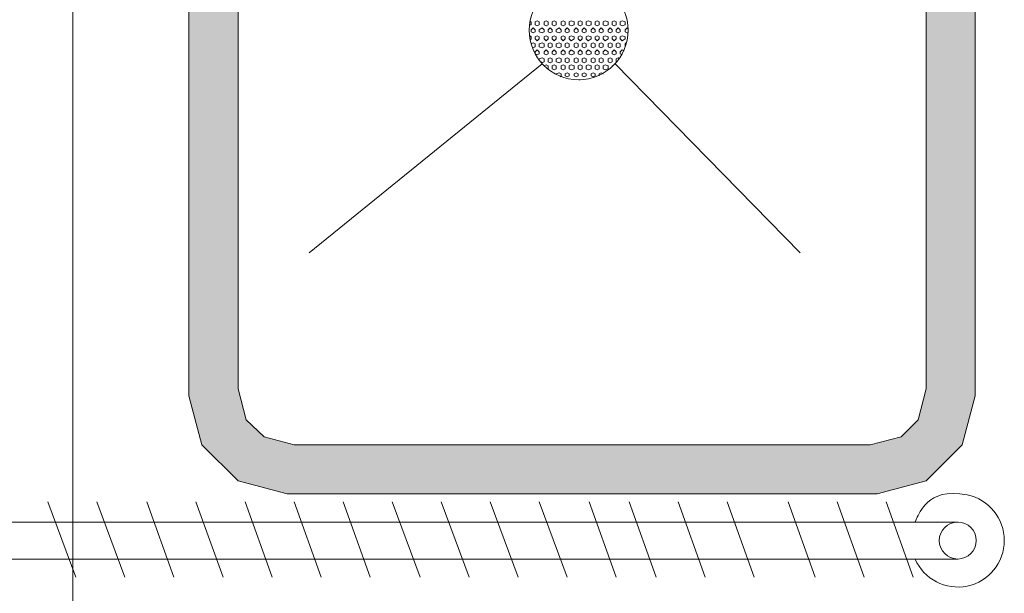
# Model space of a CAD drawing. Extents: x 3940905 to 4145695, y 925352 to 1109797.
# Tile 685 of 1056: x 4031373 to 4031874, y 1100731 to 1101023. Entities that reach past the tile are written whole.
import ezdxf

# ---------------------------------------------------------------- set-up
doc = ezdxf.new("R2010")
doc.units = 0
doc.header["$LTSCALE"] = 750
doc.header["$MEASUREMENT"] = 0
doc.layers.add('CKD Equipments', color=252, linetype='CONTINUOUS', lineweight=0)

msp = doc.modelspace()

# ---------------------------------------------------------------- hatches: boundary and pattern name
at = {"layer": 'CKD Equipments', "true_color": 0x7fffbf}
h = msp.add_hatch(color=111, dxfattribs=at)
h.paths.add_polyline_path([(4031484.01, 1100835.32), (4031459.08, 1101228.63), (4031484.01, 1101228.63)])
h.paths.add_polyline_path([(4031459.08, 1100835.32), (4031484.01, 1100835.32), (4031459.08, 1101228.63)])
h = msp.add_hatch(color=111, dxfattribs=at)
h.paths.add_polyline_path([(4031859, 1100835.32), (4031834.07, 1101228.63), (4031859, 1101228.63)])
h.paths.add_polyline_path([(4031834.07, 1100835.32), (4031859, 1100835.32), (4031834.07, 1101228.63)])
h = msp.add_hatch(color=111, dxfattribs=at)
h.paths.add_polyline_path([(4031485.03, 1100831.75), (4031459.08, 1100835.32), (4031484.01, 1100835.32)])
h.paths.add_polyline_path([(4031459.08, 1100831.75), (4031485.03, 1100831.75), (4031459.08, 1100835.32)])
h = msp.add_hatch(color=111, dxfattribs=at)
h.paths.add_polyline_path([(4031859, 1100831.75), (4031834.07, 1100835.32), (4031859, 1100835.32)])
h.paths.add_polyline_path([(4031833.06, 1100831.75), (4031859, 1100831.75), (4031834.07, 1100835.32)])
h = msp.add_hatch(color=111, dxfattribs=at)
h.paths.add_polyline_path([(4031488.08, 1100819.54), (4031459.08, 1100831.75), (4031485.03, 1100831.75)])
h.paths.add_polyline_path([(4031462.13, 1100819.54), (4031488.08, 1100819.54), (4031459.08, 1100831.75)])
h = msp.add_hatch(color=111, dxfattribs=at)
h.paths.add_polyline_path([(4031855.95, 1100819.54), (4031833.06, 1100831.75), (4031859, 1100831.75)])
h.paths.add_polyline_path([(4031830, 1100819.54), (4031855.95, 1100819.54), (4031833.06, 1100831.75)])
h = msp.add_hatch(color=111, dxfattribs=at)
h.paths.add_polyline_path([(4031497.24, 1100810.89), (4031462.13, 1100819.54), (4031488.08, 1100819.54)])
h.paths.add_polyline_path([(4031464.68, 1100810.89), (4031497.24, 1100810.89), (4031462.13, 1100819.54)])
h = msp.add_hatch(color=111, dxfattribs=at)
h.paths.add_polyline_path([(4031853.41, 1100810.89), (4031830, 1100819.54), (4031855.95, 1100819.54)])
h.paths.add_polyline_path([(4031821.35, 1100810.89), (4031853.41, 1100810.89), (4031830, 1100819.54)])
h = msp.add_hatch(color=111, dxfattribs=at)
h.paths.add_polyline_path([(4031512.5, 1100806.82), (4031464.68, 1100810.89), (4031497.24, 1100810.89)])
h.paths.add_polyline_path([(4031465.69, 1100806.82), (4031512.5, 1100806.82), (4031464.68, 1100810.89)])
h = msp.add_hatch(color=111, dxfattribs=at)
h.paths.add_polyline_path([(4031852.39, 1100806.82), (4031821.35, 1100810.89), (4031853.41, 1100810.89)])
h.paths.add_polyline_path([(4031805.58, 1100806.82), (4031852.39, 1100806.82), (4031821.35, 1100810.89)])
h = msp.add_hatch(color=111, dxfattribs=at)
h.paths.add_polyline_path([(4031834.07, 1100788.5), (4031465.69, 1100806.82), (4031852.39, 1100806.82)])
h.paths.add_polyline_path([(4031484.01, 1100788.5), (4031834.07, 1100788.5), (4031465.69, 1100806.82)])
h = msp.add_hatch(color=111, dxfattribs=at)
h.paths.add_polyline_path([(4031809.14, 1100781.89), (4031484.01, 1100788.5), (4031834.07, 1100788.5)])
h.paths.add_polyline_path([(4031508.94, 1100781.89), (4031809.14, 1100781.89), (4031484.01, 1100788.5)])

# ---------------------------------------------------------------- linework, layer by layer
at = {"layer": 'CKD Equipments', "color": 252, "true_color": 0x989898}
for p, q in [((4031400.06, 1100108.73, -7.61), (4031400.06, 1101315.13, -7.61)), ((4031638.69, 1101000.68, -7.61), (4031520.14, 1100904.51, -7.61)), ((4031638.69, 1101000.68, -7.61), (4031520.14, 1100904.51, -7.61)), ((4031638.69, 1101000.68, -7.61), (4031520.14, 1100904.51, -7.61)), ((4031401.58, 1100739.66, -7.61), (4031387.34, 1100777.82, -7.61))]:
    msp.add_line(p, q, dxfattribs=at)
at = {"layer": 'CKD Equipments', "color": 8, "true_color": 0x808080}
for p, q in [((4031459.08, 1101231.68, -7.61), (4031459.08, 1100831.75, -7.61)), ((4031859, 1100831.75, -7.61), (4031859, 1101231.68, -7.61)), ((4031484.01, 1101228.63, -7.61), (4031484.01, 1100835.32, -7.61)), ((4031834.07, 1100835.32, -7.61), (4031834.07, 1101228.63, -7.61)), ((4031484.01, 1100835.32, -7.61), (4031488.08, 1100819.54, -7.61)), ((4031830, 1100819.54, -7.61), (4031834.07, 1100835.32, -7.61)), ((4031459.08, 1100831.75, -7.61), (4031465.69, 1100806.82, -7.61)), ((4031852.39, 1100806.82, -7.61), (4031859, 1100831.75, -7.61)), ((4031488.08, 1100819.54, -7.61), (4031497.24, 1100810.89, -7.61)), ((4031821.35, 1100810.89, -7.61), (4031830, 1100819.54, -7.61)), ((4031497.24, 1100810.89, -7.61), (4031512.5, 1100806.82, -7.61)), ((4031805.58, 1100806.82, -7.61), (4031821.35, 1100810.89, -7.61)), ((4031465.69, 1100806.82, -7.61), (4031484.01, 1100788.5, -7.61)), ((4031512.5, 1100806.82, -7.61), (4031805.58, 1100806.82, -7.61)), ((4031834.07, 1100788.5, -7.61), (4031852.39, 1100806.82, -7.61)), ((4031484.01, 1100788.5, -7.61), (4031508.94, 1100781.89, -7.61)), ((4031809.14, 1100781.89, -7.61), (4031834.07, 1100788.5, -7.61)), ((4031508.94, 1100781.89, -7.61), (4031809.14, 1100781.89, -7.61))]:
    msp.add_line(p, q, dxfattribs=at)
at = {"layer": 'CKD Equipments'}
for p, q in [((4031633.09, 1101022.05, -7.61), (4031632.58, 1101022.05, -7.61)), ((4031633.09, 1101020.52, -7.61), (4031632.58, 1101020.52, -7.61)), ((4031633.09, 1101020.52, -7.61), (4031633.09, 1101022.05, -7.61)), ((4031636.14, 1101022.56, -7.61), (4031635.13, 1101022.05, -7.61)), ((4031635.13, 1101020.52, -7.61), (4031635.13, 1101022.05, -7.61)), ((4031636.14, 1101020.01, -7.61), (4031635.13, 1101020.52, -7.61)), ((4031637.16, 1101022.05, -7.61), (4031636.14, 1101022.56, -7.61)), ((4031637.16, 1101020.52, -7.61), (4031636.14, 1101020.01, -7.61)), ((4031637.16, 1101020.52, -7.61), (4031637.16, 1101022.05, -7.61)), ((4031640.72, 1101022.56, -7.61), (4031639.71, 1101022.05, -7.61)), ((4031639.71, 1101020.52, -7.61), (4031639.71, 1101022.05, -7.61)), ((4031640.72, 1101020.01, -7.61), (4031639.71, 1101020.52, -7.61)), ((4031641.74, 1101022.05, -7.61), (4031640.72, 1101022.56, -7.61)), ((4031641.74, 1101020.52, -7.61), (4031640.72, 1101020.01, -7.61)), ((4031641.74, 1101020.52, -7.61), (4031641.74, 1101022.05, -7.61)), ((4031644.79, 1101022.56, -7.61), (4031643.78, 1101022.05, -7.61)), ((4031643.78, 1101020.52, -7.61), (4031643.78, 1101022.05, -7.61)), ((4031644.79, 1101020.01, -7.61), (4031643.78, 1101020.52, -7.61)), ((4031645.81, 1101022.05, -7.61), (4031644.79, 1101022.56, -7.61)), ((4031645.81, 1101020.52, -7.61), (4031644.79, 1101020.01, -7.61)), ((4031645.81, 1101020.52, -7.61), (4031645.81, 1101022.05, -7.61)), ((4031649.37, 1101022.56, -7.61), (4031648.36, 1101022.05, -7.61)), ((4031648.36, 1101020.52, -7.61), (4031648.36, 1101022.05, -7.61)), ((4031649.37, 1101020.01, -7.61), (4031648.36, 1101020.52, -7.61)), ((4031650.39, 1101022.05, -7.61), (4031649.37, 1101022.56, -7.61)), ((4031650.39, 1101020.52, -7.61), (4031649.37, 1101020.01, -7.61)), ((4031650.39, 1101020.52, -7.61), (4031650.39, 1101022.05, -7.61)), ((4031653.44, 1101022.56, -7.61), (4031652.43, 1101022.05, -7.61)), ((4031652.43, 1101020.52, -7.61), (4031652.43, 1101022.05, -7.61)), ((4031653.44, 1101020.01, -7.61), (4031652.43, 1101020.52, -7.61)), ((4031654.97, 1101022.05, -7.61), (4031653.44, 1101022.56, -7.61)), ((4031654.97, 1101020.52, -7.61), (4031653.44, 1101020.01, -7.61)), ((4031654.97, 1101020.52, -7.61), (4031654.97, 1101022.05, -7.61)), ((4031658.02, 1101022.56, -7.61), (4031657.01, 1101022.05, -7.61)), ((4031657.01, 1101020.52, -7.61), (4031657.01, 1101022.05, -7.61)), ((4031658.02, 1101020.01, -7.61), (4031657.01, 1101020.52, -7.61)), ((4031659.04, 1101022.05, -7.61), (4031658.02, 1101022.56, -7.61)), ((4031659.04, 1101020.52, -7.61), (4031658.02, 1101020.01, -7.61)), ((4031659.04, 1101020.52, -7.61), (4031659.04, 1101022.05, -7.61)), ((4031662.09, 1101022.56, -7.61), (4031661.08, 1101022.05, -7.61)), ((4031661.08, 1101020.52, -7.61), (4031661.08, 1101022.05, -7.61)), ((4031662.09, 1101020.01, -7.61), (4031661.08, 1101020.52, -7.61)), ((4031663.62, 1101022.05, -7.61), (4031662.09, 1101022.56, -7.61)), ((4031663.62, 1101020.52, -7.61), (4031662.09, 1101020.01, -7.61)), ((4031663.62, 1101020.52, -7.61), (4031663.62, 1101022.05, -7.61)), ((4031666.67, 1101022.56, -7.61), (4031665.66, 1101022.05, -7.61)), ((4031665.66, 1101020.52, -7.61), (4031665.66, 1101022.05, -7.61)), ((4031666.67, 1101020.01, -7.61), (4031665.66, 1101020.52, -7.61)), ((4031667.69, 1101022.05, -7.61), (4031666.67, 1101022.56, -7.61)), ((4031667.69, 1101020.52, -7.61), (4031666.67, 1101020.01, -7.61)), ((4031667.69, 1101020.52, -7.61), (4031667.69, 1101022.05, -7.61)), ((4031670.74, 1101022.56, -7.61), (4031669.73, 1101022.05, -7.61)), ((4031669.73, 1101020.52, -7.61), (4031669.73, 1101022.05, -7.61)), ((4031670.74, 1101020.01, -7.61), (4031669.73, 1101020.52, -7.61)), ((4031672.27, 1101022.05, -7.61), (4031670.74, 1101022.56, -7.61)), ((4031672.27, 1101020.52, -7.61), (4031670.74, 1101020.01, -7.61)), ((4031672.27, 1101020.52, -7.61), (4031672.27, 1101022.05, -7.61)), ((4031675.32, 1101022.56, -7.61), (4031674.31, 1101022.05, -7.61)), ((4031674.31, 1101020.52, -7.61), (4031674.31, 1101022.05, -7.61)), ((4031675.32, 1101020.01, -7.61), (4031674.31, 1101020.52, -7.61)), ((4031676.34, 1101022.05, -7.61), (4031675.32, 1101022.56, -7.61)), ((4031676.34, 1101020.52, -7.61), (4031675.32, 1101020.01, -7.61)), ((4031676.34, 1101020.52, -7.61), (4031676.34, 1101022.05, -7.61)), ((4031679.39, 1101022.56, -7.61), (4031678.38, 1101022.05, -7.61)), ((4031678.38, 1101020.52, -7.61), (4031678.38, 1101022.05, -7.61)), ((4031679.39, 1101020.01, -7.61), (4031678.38, 1101020.52, -7.61)), ((4031680.92, 1101022.05, -7.61), (4031679.39, 1101022.56, -7.61)), ((4031680.92, 1101020.52, -7.61), (4031679.39, 1101020.01, -7.61)), ((4031680.92, 1101020.52, -7.61), (4031680.92, 1101022.05, -7.61)), ((4031633.09, 1101014.42, -7.61), (4031632.58, 1101014.93, -7.61)), ((4031634.11, 1101019, -7.61), (4031633.09, 1101017.98, -7.61)), ((4031633.09, 1101016.96, -7.61), (4031633.09, 1101017.98, -7.61)), ((4031634.11, 1101016.45, -7.61), (4031633.09, 1101016.96, -7.61)), ((4031633.09, 1101013.4, -7.61), (4031633.09, 1101014.42, -7.61)), ((4031635.13, 1101017.98, -7.61), (4031634.11, 1101019, -7.61)), ((4031635.13, 1101016.96, -7.61), (4031634.11, 1101016.45, -7.61)), ((4031635.13, 1101016.96, -7.61), (4031635.13, 1101017.98, -7.61)), ((4031636.14, 1101014.93, -7.61), (4031635.13, 1101014.42, -7.61)), ((4031635.13, 1101013.4, -7.61), (4031635.13, 1101014.42, -7.61)), ((4031637.16, 1101014.42, -7.61), (4031636.14, 1101014.93, -7.61)), ((4031638.69, 1101019, -7.61), (4031637.16, 1101017.98, -7.61)), ((4031637.16, 1101016.96, -7.61), (4031637.16, 1101017.98, -7.61)), ((4031638.69, 1101016.45, -7.61), (4031637.16, 1101016.96, -7.61)), ((4031637.16, 1101013.4, -7.61), (4031637.16, 1101014.42, -7.61)), ((4031639.71, 1101017.98, -7.61), (4031638.69, 1101019, -7.61)), ((4031639.71, 1101016.96, -7.61), (4031638.69, 1101016.45, -7.61)), ((4031639.71, 1101016.96, -7.61), (4031639.71, 1101017.98, -7.61)), ((4031640.72, 1101014.93, -7.61), (4031639.71, 1101014.42, -7.61)), ((4031639.71, 1101013.4, -7.61), (4031639.71, 1101014.42, -7.61)), ((4031641.74, 1101014.42, -7.61), (4031640.72, 1101014.93, -7.61)), ((4031642.76, 1101019, -7.61), (4031641.74, 1101017.98, -7.61)), ((4031641.74, 1101016.96, -7.61), (4031641.74, 1101017.98, -7.61)), ((4031642.76, 1101016.45, -7.61), (4031641.74, 1101016.96, -7.61)), ((4031641.74, 1101013.4, -7.61), (4031641.74, 1101014.42, -7.61)), ((4031643.78, 1101017.98, -7.61), (4031642.76, 1101019, -7.61)), ((4031643.78, 1101016.96, -7.61), (4031642.76, 1101016.45, -7.61)), ((4031643.78, 1101016.96, -7.61), (4031643.78, 1101017.98, -7.61)), ((4031644.79, 1101014.93, -7.61), (4031643.78, 1101014.42, -7.61)), ((4031643.78, 1101013.4, -7.61), (4031643.78, 1101014.42, -7.61)), ((4031645.81, 1101014.42, -7.61), (4031644.79, 1101014.93, -7.61)), ((4031647.34, 1101019, -7.61), (4031645.81, 1101017.98, -7.61)), ((4031645.81, 1101016.96, -7.61), (4031645.81, 1101017.98, -7.61)), ((4031647.34, 1101016.45, -7.61), (4031645.81, 1101016.96, -7.61)), ((4031645.81, 1101013.4, -7.61), (4031645.81, 1101014.42, -7.61)), ((4031648.36, 1101017.98, -7.61), (4031647.34, 1101019, -7.61)), ((4031648.36, 1101016.96, -7.61), (4031647.34, 1101016.45, -7.61)), ((4031648.36, 1101016.96, -7.61), (4031648.36, 1101017.98, -7.61)), ((4031649.37, 1101014.93, -7.61), (4031648.36, 1101014.42, -7.61)), ((4031648.36, 1101013.4, -7.61), (4031648.36, 1101014.42, -7.61)), ((4031650.39, 1101014.42, -7.61), (4031649.37, 1101014.93, -7.61)), ((4031651.41, 1101019, -7.61), (4031650.39, 1101017.98, -7.61)), ((4031650.39, 1101016.96, -7.61), (4031650.39, 1101017.98, -7.61)), ((4031651.41, 1101016.45, -7.61), (4031650.39, 1101016.96, -7.61)), ((4031650.39, 1101013.4, -7.61), (4031650.39, 1101014.42, -7.61)), ((4031652.43, 1101017.98, -7.61), (4031651.41, 1101019, -7.61)), ((4031652.43, 1101016.96, -7.61), (4031651.41, 1101016.45, -7.61)), ((4031652.43, 1101016.96, -7.61), (4031652.43, 1101017.98, -7.61)), ((4031653.44, 1101014.93, -7.61), (4031652.43, 1101014.42, -7.61)), ((4031652.43, 1101013.4, -7.61), (4031652.43, 1101014.42, -7.61)), ((4031654.97, 1101014.42, -7.61), (4031653.44, 1101014.93, -7.61)), ((4031655.99, 1101019, -7.61), (4031654.97, 1101017.98, -7.61)), ((4031654.97, 1101016.96, -7.61), (4031654.97, 1101017.98, -7.61)), ((4031655.99, 1101016.45, -7.61), (4031654.97, 1101016.96, -7.61)), ((4031654.97, 1101013.4, -7.61), (4031654.97, 1101014.42, -7.61)), ((4031657.01, 1101017.98, -7.61), (4031655.99, 1101019, -7.61)), ((4031657.01, 1101016.96, -7.61), (4031655.99, 1101016.45, -7.61)), ((4031657.01, 1101016.96, -7.61), (4031657.01, 1101017.98, -7.61)), ((4031658.02, 1101014.93, -7.61), (4031657.01, 1101014.42, -7.61)), ((4031657.01, 1101013.4, -7.61), (4031657.01, 1101014.42, -7.61)), ((4031659.04, 1101014.42, -7.61), (4031658.02, 1101014.93, -7.61)), ((4031660.06, 1101019, -7.61), (4031659.04, 1101017.98, -7.61)), ((4031659.04, 1101016.96, -7.61), (4031659.04, 1101017.98, -7.61)), ((4031660.06, 1101016.45, -7.61), (4031659.04, 1101016.96, -7.61)), ((4031659.04, 1101013.4, -7.61), (4031659.04, 1101014.42, -7.61)), ((4031661.08, 1101017.98, -7.61), (4031660.06, 1101019, -7.61)), ((4031661.08, 1101016.96, -7.61), (4031660.06, 1101016.45, -7.61)), ((4031661.08, 1101016.96, -7.61), (4031661.08, 1101017.98, -7.61)), ((4031662.09, 1101014.93, -7.61), (4031661.08, 1101014.42, -7.61)), ((4031661.08, 1101013.4, -7.61), (4031661.08, 1101014.42, -7.61)), ((4031663.62, 1101014.42, -7.61), (4031662.09, 1101014.93, -7.61)), ((4031664.64, 1101019, -7.61), (4031663.62, 1101017.98, -7.61)), ((4031663.62, 1101016.96, -7.61), (4031663.62, 1101017.98, -7.61)), ((4031664.64, 1101016.45, -7.61), (4031663.62, 1101016.96, -7.61)), ((4031663.62, 1101013.4, -7.61), (4031663.62, 1101014.42, -7.61)), ((4031665.66, 1101017.98, -7.61), (4031664.64, 1101019, -7.61)), ((4031665.66, 1101016.96, -7.61), (4031664.64, 1101016.45, -7.61)), ((4031665.66, 1101016.96, -7.61), (4031665.66, 1101017.98, -7.61)), ((4031666.67, 1101014.93, -7.61), (4031665.66, 1101014.42, -7.61)), ((4031665.66, 1101013.4, -7.61), (4031665.66, 1101014.42, -7.61)), ((4031667.69, 1101014.42, -7.61), (4031666.67, 1101014.93, -7.61)), ((4031668.71, 1101019, -7.61), (4031667.69, 1101017.98, -7.61)), ((4031667.69, 1101016.96, -7.61), (4031667.69, 1101017.98, -7.61)), ((4031668.71, 1101016.45, -7.61), (4031667.69, 1101016.96, -7.61)), ((4031667.69, 1101013.4, -7.61), (4031667.69, 1101014.42, -7.61)), ((4031669.73, 1101017.98, -7.61), (4031668.71, 1101019, -7.61)), ((4031669.73, 1101016.96, -7.61), (4031668.71, 1101016.45, -7.61)), ((4031669.73, 1101016.96, -7.61), (4031669.73, 1101017.98, -7.61)), ((4031670.74, 1101014.93, -7.61), (4031669.73, 1101014.42, -7.61)), ((4031669.73, 1101013.4, -7.61), (4031669.73, 1101014.42, -7.61)), ((4031672.27, 1101014.42, -7.61), (4031670.74, 1101014.93, -7.61)), ((4031673.29, 1101019, -7.61), (4031672.27, 1101017.98, -7.61)), ((4031672.27, 1101016.96, -7.61), (4031672.27, 1101017.98, -7.61)), ((4031673.29, 1101016.45, -7.61), (4031672.27, 1101016.96, -7.61)), ((4031672.27, 1101013.4, -7.61), (4031672.27, 1101014.42, -7.61)), ((4031674.31, 1101017.98, -7.61), (4031673.29, 1101019, -7.61)), ((4031674.31, 1101016.96, -7.61), (4031673.29, 1101016.45, -7.61)), ((4031674.31, 1101016.96, -7.61), (4031674.31, 1101017.98, -7.61)), ((4031675.32, 1101014.93, -7.61), (4031674.31, 1101014.42, -7.61)), ((4031674.31, 1101013.4, -7.61), (4031674.31, 1101014.42, -7.61)), ((4031676.34, 1101014.42, -7.61), (4031675.32, 1101014.93, -7.61)), ((4031677.36, 1101019, -7.61), (4031676.34, 1101017.98, -7.61)), ((4031676.34, 1101016.96, -7.61), (4031676.34, 1101017.98, -7.61)), ((4031677.36, 1101016.45, -7.61), (4031676.34, 1101016.96, -7.61)), ((4031676.34, 1101013.4, -7.61), (4031676.34, 1101014.42, -7.61)), ((4031678.38, 1101017.98, -7.61), (4031677.36, 1101019, -7.61)), ((4031678.38, 1101016.96, -7.61), (4031677.36, 1101016.45, -7.61)), ((4031678.38, 1101016.96, -7.61), (4031678.38, 1101017.98, -7.61)), ((4031679.39, 1101014.93, -7.61), (4031678.38, 1101014.42, -7.61)), ((4031678.38, 1101013.4, -7.61), (4031678.38, 1101014.42, -7.61)), ((4031680.92, 1101014.42, -7.61), (4031679.39, 1101014.93, -7.61)), ((4031681.94, 1101019, -7.61), (4031680.92, 1101017.98, -7.61)), ((4031680.92, 1101016.96, -7.61), (4031680.92, 1101017.98, -7.61)), ((4031681.94, 1101016.45, -7.61), (4031680.92, 1101016.96, -7.61)), ((4031680.92, 1101013.4, -7.61), (4031680.92, 1101014.42, -7.61)), ((4031682.45, 1101018.49, -7.61), (4031681.94, 1101019, -7.61)), ((4031682.45, 1101016.45, -7.61), (4031681.94, 1101016.45, -7.61)), ((4031633.09, 1101013.4, -7.61), (4031632.58, 1101012.89, -7.61)), ((4031634.11, 1101011.36, -7.61), (4031633.09, 1101010.86, -7.61)), ((4031635.13, 1101010.86, -7.61), (4031634.11, 1101011.36, -7.61)), ((4031636.14, 1101012.38, -7.61), (4031635.13, 1101013.4, -7.61)), ((4031635.13, 1101009.33, -7.61), (4031635.13, 1101010.86, -7.61)), ((4031637.16, 1101013.4, -7.61), (4031636.14, 1101012.38, -7.61)), ((4031638.69, 1101011.36, -7.61), (4031637.16, 1101010.86, -7.61)), ((4031637.16, 1101009.33, -7.61), (4031637.16, 1101010.86, -7.61)), ((4031639.71, 1101010.86, -7.61), (4031638.69, 1101011.36, -7.61)), ((4031640.72, 1101012.38, -7.61), (4031639.71, 1101013.4, -7.61)), ((4031639.71, 1101009.33, -7.61), (4031639.71, 1101010.86, -7.61)), ((4031641.74, 1101013.4, -7.61), (4031640.72, 1101012.38, -7.61)), ((4031642.76, 1101011.36, -7.61), (4031641.74, 1101010.86, -7.61)), ((4031641.74, 1101009.33, -7.61), (4031641.74, 1101010.86, -7.61)), ((4031643.78, 1101010.86, -7.61), (4031642.76, 1101011.36, -7.61)), ((4031644.79, 1101012.38, -7.61), (4031643.78, 1101013.4, -7.61)), ((4031643.78, 1101009.33, -7.61), (4031643.78, 1101010.86, -7.61)), ((4031645.81, 1101013.4, -7.61), (4031644.79, 1101012.38, -7.61)), ((4031647.34, 1101011.36, -7.61), (4031645.81, 1101010.86, -7.61)), ((4031645.81, 1101009.33, -7.61), (4031645.81, 1101010.86, -7.61)), ((4031648.36, 1101010.86, -7.61), (4031647.34, 1101011.36, -7.61)), ((4031649.37, 1101012.38, -7.61), (4031648.36, 1101013.4, -7.61)), ((4031648.36, 1101009.33, -7.61), (4031648.36, 1101010.86, -7.61)), ((4031650.39, 1101013.4, -7.61), (4031649.37, 1101012.38, -7.61)), ((4031651.41, 1101011.36, -7.61), (4031650.39, 1101010.86, -7.61)), ((4031650.39, 1101009.33, -7.61), (4031650.39, 1101010.86, -7.61)), ((4031652.43, 1101010.86, -7.61), (4031651.41, 1101011.36, -7.61)), ((4031653.44, 1101012.38, -7.61), (4031652.43, 1101013.4, -7.61)), ((4031652.43, 1101009.33, -7.61), (4031652.43, 1101010.86, -7.61)), ((4031654.97, 1101013.4, -7.61), (4031653.44, 1101012.38, -7.61)), ((4031655.99, 1101011.36, -7.61), (4031654.97, 1101010.86, -7.61)), ((4031654.97, 1101009.33, -7.61), (4031654.97, 1101010.86, -7.61)), ((4031657.01, 1101010.86, -7.61), (4031655.99, 1101011.36, -7.61)), ((4031658.02, 1101012.38, -7.61), (4031657.01, 1101013.4, -7.61)), ((4031657.01, 1101009.33, -7.61), (4031657.01, 1101010.86, -7.61)), ((4031659.04, 1101013.4, -7.61), (4031658.02, 1101012.38, -7.61)), ((4031660.06, 1101011.36, -7.61), (4031659.04, 1101010.86, -7.61)), ((4031659.04, 1101009.33, -7.61), (4031659.04, 1101010.86, -7.61)), ((4031661.08, 1101010.86, -7.61), (4031660.06, 1101011.36, -7.61)), ((4031662.09, 1101012.38, -7.61), (4031661.08, 1101013.4, -7.61)), ((4031661.08, 1101009.33, -7.61), (4031661.08, 1101010.86, -7.61)), ((4031663.62, 1101013.4, -7.61), (4031662.09, 1101012.38, -7.61)), ((4031664.64, 1101011.36, -7.61), (4031663.62, 1101010.86, -7.61)), ((4031663.62, 1101009.33, -7.61), (4031663.62, 1101010.86, -7.61)), ((4031665.66, 1101010.86, -7.61), (4031664.64, 1101011.36, -7.61)), ((4031666.67, 1101012.38, -7.61), (4031665.66, 1101013.4, -7.61)), ((4031665.66, 1101009.33, -7.61), (4031665.66, 1101010.86, -7.61)), ((4031667.69, 1101013.4, -7.61), (4031666.67, 1101012.38, -7.61)), ((4031668.71, 1101011.36, -7.61), (4031667.69, 1101010.86, -7.61)), ((4031667.69, 1101009.33, -7.61), (4031667.69, 1101010.86, -7.61)), ((4031669.73, 1101010.86, -7.61), (4031668.71, 1101011.36, -7.61)), ((4031670.74, 1101012.38, -7.61), (4031669.73, 1101013.4, -7.61)), ((4031669.73, 1101009.33, -7.61), (4031669.73, 1101010.86, -7.61)), ((4031672.27, 1101013.4, -7.61), (4031670.74, 1101012.38, -7.61)), ((4031673.29, 1101011.36, -7.61), (4031672.27, 1101010.86, -7.61)), ((4031672.27, 1101009.33, -7.61), (4031672.27, 1101010.86, -7.61)), ((4031674.31, 1101010.86, -7.61), (4031673.29, 1101011.36, -7.61)), ((4031675.32, 1101012.38, -7.61), (4031674.31, 1101013.4, -7.61)), ((4031674.31, 1101009.33, -7.61), (4031674.31, 1101010.86, -7.61)), ((4031676.34, 1101013.4, -7.61), (4031675.32, 1101012.38, -7.61)), ((4031677.36, 1101011.36, -7.61), (4031676.34, 1101010.86, -7.61)), ((4031676.34, 1101009.33, -7.61), (4031676.34, 1101010.86, -7.61)), ((4031678.38, 1101010.86, -7.61), (4031677.36, 1101011.36, -7.61)), ((4031679.39, 1101012.38, -7.61), (4031678.38, 1101013.4, -7.61)), ((4031678.38, 1101009.33, -7.61), (4031678.38, 1101010.86, -7.61)), ((4031680.92, 1101013.4, -7.61), (4031679.39, 1101012.38, -7.61)), ((4031681.43, 1101011.36, -7.61), (4031680.92, 1101010.86, -7.61)), ((4031680.92, 1101009.33, -7.61), (4031680.92, 1101010.86, -7.61)), ((4031635.13, 1101009.33, -7.61), (4031634.11, 1101008.82, -7.61)), ((4031636.14, 1101007.8, -7.61), (4031635.13, 1101006.79, -7.61)), ((4031635.13, 1101005.77, -7.61), (4031635.13, 1101006.79, -7.61)), ((4031636.14, 1101005.26, -7.61), (4031635.13, 1101005.77, -7.61)), ((4031637.16, 1101006.79, -7.61), (4031636.14, 1101007.8, -7.61)), ((4031637.16, 1101005.77, -7.61), (4031636.14, 1101005.26, -7.61)), ((4031638.69, 1101008.82, -7.61), (4031637.16, 1101009.33, -7.61)), ((4031637.16, 1101005.77, -7.61), (4031637.16, 1101006.79, -7.61)), ((4031639.71, 1101009.33, -7.61), (4031638.69, 1101008.82, -7.61)), ((4031640.72, 1101007.8, -7.61), (4031639.71, 1101006.79, -7.61)), ((4031639.71, 1101005.77, -7.61), (4031639.71, 1101006.79, -7.61)), ((4031640.72, 1101005.26, -7.61), (4031639.71, 1101005.77, -7.61)), ((4031641.74, 1101006.79, -7.61), (4031640.72, 1101007.8, -7.61)), ((4031641.74, 1101005.77, -7.61), (4031640.72, 1101005.26, -7.61)), ((4031642.76, 1101008.82, -7.61), (4031641.74, 1101009.33, -7.61)), ((4031641.74, 1101005.77, -7.61), (4031641.74, 1101006.79, -7.61)), ((4031643.78, 1101009.33, -7.61), (4031642.76, 1101008.82, -7.61)), ((4031644.79, 1101007.8, -7.61), (4031643.78, 1101006.79, -7.61)), ((4031643.78, 1101005.77, -7.61), (4031643.78, 1101006.79, -7.61)), ((4031644.79, 1101005.26, -7.61), (4031643.78, 1101005.77, -7.61)), ((4031645.81, 1101006.79, -7.61), (4031644.79, 1101007.8, -7.61)), ((4031645.81, 1101005.77, -7.61), (4031644.79, 1101005.26, -7.61)), ((4031647.34, 1101008.82, -7.61), (4031645.81, 1101009.33, -7.61)), ((4031645.81, 1101005.77, -7.61), (4031645.81, 1101006.79, -7.61)), ((4031648.36, 1101009.33, -7.61), (4031647.34, 1101008.82, -7.61)), ((4031649.37, 1101007.8, -7.61), (4031648.36, 1101006.79, -7.61)), ((4031648.36, 1101005.77, -7.61), (4031648.36, 1101006.79, -7.61)), ((4031649.37, 1101005.26, -7.61), (4031648.36, 1101005.77, -7.61)), ((4031650.39, 1101006.79, -7.61), (4031649.37, 1101007.8, -7.61)), ((4031650.39, 1101005.77, -7.61), (4031649.37, 1101005.26, -7.61)), ((4031651.41, 1101008.82, -7.61), (4031650.39, 1101009.33, -7.61)), ((4031650.39, 1101005.77, -7.61), (4031650.39, 1101006.79, -7.61)), ((4031652.43, 1101009.33, -7.61), (4031651.41, 1101008.82, -7.61)), ((4031653.44, 1101007.8, -7.61), (4031652.43, 1101006.79, -7.61)), ((4031652.43, 1101005.77, -7.61), (4031652.43, 1101006.79, -7.61)), ((4031653.44, 1101005.26, -7.61), (4031652.43, 1101005.77, -7.61)), ((4031654.97, 1101006.79, -7.61), (4031653.44, 1101007.8, -7.61)), ((4031654.97, 1101005.77, -7.61), (4031653.44, 1101005.26, -7.61)), ((4031655.99, 1101008.82, -7.61), (4031654.97, 1101009.33, -7.61)), ((4031654.97, 1101005.77, -7.61), (4031654.97, 1101006.79, -7.61)), ((4031657.01, 1101009.33, -7.61), (4031655.99, 1101008.82, -7.61)), ((4031658.02, 1101007.8, -7.61), (4031657.01, 1101006.79, -7.61)), ((4031657.01, 1101005.77, -7.61), (4031657.01, 1101006.79, -7.61)), ((4031658.02, 1101005.26, -7.61), (4031657.01, 1101005.77, -7.61)), ((4031659.04, 1101006.79, -7.61), (4031658.02, 1101007.8, -7.61)), ((4031659.04, 1101005.77, -7.61), (4031658.02, 1101005.26, -7.61)), ((4031660.06, 1101008.82, -7.61), (4031659.04, 1101009.33, -7.61)), ((4031659.04, 1101005.77, -7.61), (4031659.04, 1101006.79, -7.61)), ((4031661.08, 1101009.33, -7.61), (4031660.06, 1101008.82, -7.61)), ((4031662.09, 1101007.8, -7.61), (4031661.08, 1101006.79, -7.61)), ((4031661.08, 1101005.77, -7.61), (4031661.08, 1101006.79, -7.61)), ((4031662.09, 1101005.26, -7.61), (4031661.08, 1101005.77, -7.61)), ((4031663.62, 1101006.79, -7.61), (4031662.09, 1101007.8, -7.61)), ((4031663.62, 1101005.77, -7.61), (4031662.09, 1101005.26, -7.61)), ((4031664.64, 1101008.82, -7.61), (4031663.62, 1101009.33, -7.61)), ((4031663.62, 1101005.77, -7.61), (4031663.62, 1101006.79, -7.61)), ((4031665.66, 1101009.33, -7.61), (4031664.64, 1101008.82, -7.61)), ((4031666.67, 1101007.8, -7.61), (4031665.66, 1101006.79, -7.61)), ((4031665.66, 1101005.77, -7.61), (4031665.66, 1101006.79, -7.61)), ((4031666.67, 1101005.26, -7.61), (4031665.66, 1101005.77, -7.61)), ((4031667.69, 1101006.79, -7.61), (4031666.67, 1101007.8, -7.61)), ((4031667.69, 1101005.77, -7.61), (4031666.67, 1101005.26, -7.61)), ((4031668.71, 1101008.82, -7.61), (4031667.69, 1101009.33, -7.61)), ((4031667.69, 1101005.77, -7.61), (4031667.69, 1101006.79, -7.61)), ((4031669.73, 1101009.33, -7.61), (4031668.71, 1101008.82, -7.61)), ((4031670.74, 1101007.8, -7.61), (4031669.73, 1101006.79, -7.61)), ((4031669.73, 1101005.77, -7.61), (4031669.73, 1101006.79, -7.61)), ((4031670.74, 1101005.26, -7.61), (4031669.73, 1101005.77, -7.61)), ((4031672.27, 1101006.79, -7.61), (4031670.74, 1101007.8, -7.61)), ((4031672.27, 1101005.77, -7.61), (4031670.74, 1101005.26, -7.61)), ((4031673.29, 1101008.82, -7.61), (4031672.27, 1101009.33, -7.61)), ((4031672.27, 1101005.77, -7.61), (4031672.27, 1101006.79, -7.61)), ((4031674.31, 1101009.33, -7.61), (4031673.29, 1101008.82, -7.61)), ((4031675.32, 1101007.8, -7.61), (4031674.31, 1101006.79, -7.61)), ((4031674.31, 1101005.77, -7.61), (4031674.31, 1101006.79, -7.61)), ((4031675.32, 1101005.26, -7.61), (4031674.31, 1101005.77, -7.61)), ((4031676.34, 1101006.79, -7.61), (4031675.32, 1101007.8, -7.61)), ((4031676.34, 1101005.77, -7.61), (4031675.32, 1101005.26, -7.61)), ((4031677.36, 1101008.82, -7.61), (4031676.34, 1101009.33, -7.61)), ((4031676.34, 1101005.77, -7.61), (4031676.34, 1101006.79, -7.61)), ((4031678.38, 1101009.33, -7.61), (4031677.36, 1101008.82, -7.61)), ((4031679.39, 1101007.8, -7.61), (4031678.38, 1101006.79, -7.61)), ((4031678.38, 1101005.77, -7.61), (4031678.38, 1101006.79, -7.61)), ((4031679.39, 1101005.26, -7.61), (4031678.38, 1101005.77, -7.61)), ((4031680.41, 1101007.29, -7.61), (4031679.39, 1101007.8, -7.61)), ((4031638.69, 1101003.73, -7.61), (4031637.16, 1101003.22, -7.61)), ((4031637.16, 1101002.21, -7.61), (4031637.16, 1101003.22, -7.61)), ((4031638.69, 1101001.19, -7.61), (4031638.18, 1101001.7, -7.61)), ((4031639.71, 1101003.22, -7.61), (4031638.69, 1101003.73, -7.61)), ((4031639.71, 1101001.7, -7.61), (4031638.69, 1101001.19, -7.61)), ((4031639.71, 1101001.7, -7.61), (4031639.71, 1101003.22, -7.61)), ((4031640.72, 1101000.17, -7.61), (4031639.71, 1100999.66, -7.61)), ((4031641.74, 1100999.66, -7.61), (4031640.72, 1101000.17, -7.61)), ((4031642.76, 1101003.73, -7.61), (4031641.74, 1101003.22, -7.61)), ((4031641.74, 1101001.7, -7.61), (4031641.74, 1101003.22, -7.61)), ((4031642.76, 1101001.19, -7.61), (4031641.74, 1101001.7, -7.61)), ((4031641.74, 1100998.14, -7.61), (4031641.74, 1100999.66, -7.61)), ((4031643.78, 1101003.22, -7.61), (4031642.76, 1101003.73, -7.61)), ((4031643.78, 1101001.7, -7.61), (4031642.76, 1101001.19, -7.61)), ((4031643.78, 1101001.7, -7.61), (4031643.78, 1101003.22, -7.61)), ((4031644.79, 1101000.17, -7.61), (4031643.78, 1100999.66, -7.61)), ((4031643.78, 1100998.14, -7.61), (4031643.78, 1100999.66, -7.61)), ((4031645.81, 1100999.66, -7.61), (4031644.79, 1101000.17, -7.61)), ((4031647.34, 1101003.73, -7.61), (4031645.81, 1101003.22, -7.61)), ((4031645.81, 1101001.7, -7.61), (4031645.81, 1101003.22, -7.61)), ((4031647.34, 1101001.19, -7.61), (4031645.81, 1101001.7, -7.61)), ((4031645.81, 1100998.14, -7.61), (4031645.81, 1100999.66, -7.61)), ((4031648.36, 1101003.22, -7.61), (4031647.34, 1101003.73, -7.61)), ((4031648.36, 1101001.7, -7.61), (4031647.34, 1101001.19, -7.61)), ((4031648.36, 1101001.7, -7.61), (4031648.36, 1101003.22, -7.61)), ((4031649.37, 1101000.17, -7.61), (4031648.36, 1100999.66, -7.61)), ((4031648.36, 1100998.14, -7.61), (4031648.36, 1100999.66, -7.61)), ((4031650.39, 1100999.66, -7.61), (4031649.37, 1101000.17, -7.61)), ((4031651.41, 1101003.73, -7.61), (4031650.39, 1101003.22, -7.61)), ((4031650.39, 1101001.7, -7.61), (4031650.39, 1101003.22, -7.61)), ((4031651.41, 1101001.19, -7.61), (4031650.39, 1101001.7, -7.61)), ((4031650.39, 1100998.14, -7.61), (4031650.39, 1100999.66, -7.61)), ((4031652.43, 1101003.22, -7.61), (4031651.41, 1101003.73, -7.61)), ((4031652.43, 1101001.7, -7.61), (4031651.41, 1101001.19, -7.61)), ((4031652.43, 1101001.7, -7.61), (4031652.43, 1101003.22, -7.61)), ((4031653.44, 1101000.17, -7.61), (4031652.43, 1100999.66, -7.61)), ((4031652.43, 1100998.14, -7.61), (4031652.43, 1100999.66, -7.61)), ((4031654.97, 1100999.66, -7.61), (4031653.44, 1101000.17, -7.61)), ((4031655.99, 1101003.73, -7.61), (4031654.97, 1101003.22, -7.61)), ((4031654.97, 1101001.7, -7.61), (4031654.97, 1101003.22, -7.61)), ((4031655.99, 1101001.19, -7.61), (4031654.97, 1101001.7, -7.61)), ((4031654.97, 1100998.14, -7.61), (4031654.97, 1100999.66, -7.61)), ((4031657.01, 1101003.22, -7.61), (4031655.99, 1101003.73, -7.61)), ((4031657.01, 1101001.7, -7.61), (4031655.99, 1101001.19, -7.61)), ((4031657.01, 1101001.7, -7.61), (4031657.01, 1101003.22, -7.61)), ((4031658.02, 1101000.17, -7.61), (4031657.01, 1100999.66, -7.61)), ((4031657.01, 1100998.14, -7.61), (4031657.01, 1100999.66, -7.61)), ((4031659.04, 1100999.66, -7.61), (4031658.02, 1101000.17, -7.61)), ((4031660.06, 1101003.73, -7.61), (4031659.04, 1101003.22, -7.61)), ((4031659.04, 1101001.7, -7.61), (4031659.04, 1101003.22, -7.61)), ((4031660.06, 1101001.19, -7.61), (4031659.04, 1101001.7, -7.61)), ((4031659.04, 1100998.14, -7.61), (4031659.04, 1100999.66, -7.61)), ((4031661.08, 1101003.22, -7.61), (4031660.06, 1101003.73, -7.61)), ((4031661.08, 1101001.7, -7.61), (4031660.06, 1101001.19, -7.61)), ((4031661.08, 1101001.7, -7.61), (4031661.08, 1101003.22, -7.61)), ((4031662.09, 1101000.17, -7.61), (4031661.08, 1100999.66, -7.61)), ((4031661.08, 1100998.14, -7.61), (4031661.08, 1100999.66, -7.61)), ((4031663.62, 1100999.66, -7.61), (4031662.09, 1101000.17, -7.61)), ((4031664.64, 1101003.73, -7.61), (4031663.62, 1101003.22, -7.61)), ((4031663.62, 1101001.7, -7.61), (4031663.62, 1101003.22, -7.61)), ((4031664.64, 1101001.19, -7.61), (4031663.62, 1101001.7, -7.61)), ((4031663.62, 1100998.14, -7.61), (4031663.62, 1100999.66, -7.61)), ((4031665.66, 1101003.22, -7.61), (4031664.64, 1101003.73, -7.61)), ((4031665.66, 1101001.7, -7.61), (4031664.64, 1101001.19, -7.61)), ((4031665.66, 1101001.7, -7.61), (4031665.66, 1101003.22, -7.61)), ((4031666.67, 1101000.17, -7.61), (4031665.66, 1100999.66, -7.61)), ((4031665.66, 1100998.14, -7.61), (4031665.66, 1100999.66, -7.61)), ((4031667.69, 1100999.66, -7.61), (4031666.67, 1101000.17, -7.61)), ((4031668.71, 1101003.73, -7.61), (4031667.69, 1101003.22, -7.61)), ((4031667.69, 1101001.7, -7.61), (4031667.69, 1101003.22, -7.61)), ((4031668.71, 1101001.19, -7.61), (4031667.69, 1101001.7, -7.61)), ((4031667.69, 1100998.14, -7.61), (4031667.69, 1100999.66, -7.61)), ((4031669.73, 1101003.22, -7.61), (4031668.71, 1101003.73, -7.61)), ((4031669.73, 1101001.7, -7.61), (4031668.71, 1101001.19, -7.61)), ((4031669.73, 1101001.7, -7.61), (4031669.73, 1101003.22, -7.61)), ((4031670.74, 1101000.17, -7.61), (4031669.73, 1100999.66, -7.61)), ((4031669.73, 1100998.14, -7.61), (4031669.73, 1100999.66, -7.61)), ((4031672.27, 1100999.66, -7.61), (4031670.74, 1101000.17, -7.61)), ((4031673.29, 1101003.73, -7.61), (4031672.27, 1101003.22, -7.61)), ((4031672.27, 1101001.7, -7.61), (4031672.27, 1101003.22, -7.61)), ((4031673.29, 1101001.19, -7.61), (4031672.27, 1101001.7, -7.61)), ((4031672.27, 1100998.14, -7.61), (4031672.27, 1100999.66, -7.61)), ((4031674.31, 1101003.22, -7.61), (4031673.29, 1101003.73, -7.61)), ((4031674.31, 1101001.7, -7.61), (4031673.29, 1101001.19, -7.61)), ((4031674.31, 1101001.7, -7.61), (4031674.31, 1101003.22, -7.61)), ((4031675.32, 1101000.17, -7.61), (4031674.31, 1100999.66, -7.61)), ((4031674.31, 1100999.15, -7.61), (4031674.31, 1100999.66, -7.61)), ((4031677.36, 1101003.73, -7.61), (4031676.34, 1101003.22, -7.61)), ((4031676.34, 1101001.7, -7.61), (4031676.34, 1101003.22, -7.61)), ((4031676.85, 1101001.7, -7.61), (4031676.34, 1101001.7, -7.61)), ((4031677.87, 1101003.22, -7.61), (4031677.36, 1101003.73, -7.61)), ((4031644.79, 1100997.63, -7.61), (4031643.78, 1100998.14, -7.61)), ((4031645.81, 1100998.14, -7.61), (4031644.79, 1100997.63, -7.61)), ((4031647.34, 1100996.1, -7.61), (4031645.81, 1100995.59, -7.61)), ((4031645.81, 1100995.08, -7.61), (4031645.81, 1100995.59, -7.61)), ((4031648.36, 1100995.59, -7.61), (4031647.34, 1100996.1, -7.61)), ((4031648.36, 1100994.57, -7.61), (4031647.85, 1100994.06, -7.61)), ((4031649.37, 1100997.63, -7.61), (4031648.36, 1100998.14, -7.61)), ((4031648.36, 1100994.57, -7.61), (4031648.36, 1100995.59, -7.61)), ((4031650.39, 1100998.14, -7.61), (4031649.37, 1100997.63, -7.61)), ((4031651.41, 1100996.1, -7.61), (4031650.39, 1100995.59, -7.61)), ((4031650.39, 1100994.57, -7.61), (4031650.39, 1100995.59, -7.61)), ((4031651.41, 1100994.06, -7.61), (4031650.39, 1100994.57, -7.61)), ((4031652.43, 1100995.59, -7.61), (4031651.41, 1100996.1, -7.61)), ((4031652.43, 1100994.57, -7.61), (4031651.41, 1100994.06, -7.61)), ((4031653.44, 1100997.63, -7.61), (4031652.43, 1100998.14, -7.61)), ((4031652.43, 1100994.57, -7.61), (4031652.43, 1100995.59, -7.61)), ((4031654.97, 1100998.14, -7.61), (4031653.44, 1100997.63, -7.61)), ((4031655.99, 1100996.1, -7.61), (4031654.97, 1100995.59, -7.61)), ((4031654.97, 1100994.57, -7.61), (4031654.97, 1100995.59, -7.61)), ((4031655.99, 1100994.06, -7.61), (4031654.97, 1100994.57, -7.61)), ((4031657.01, 1100995.59, -7.61), (4031655.99, 1100996.1, -7.61)), ((4031657.01, 1100994.57, -7.61), (4031655.99, 1100994.06, -7.61)), ((4031658.02, 1100997.63, -7.61), (4031657.01, 1100998.14, -7.61)), ((4031657.01, 1100994.57, -7.61), (4031657.01, 1100995.59, -7.61)), ((4031659.04, 1100998.14, -7.61), (4031658.02, 1100997.63, -7.61)), ((4031660.06, 1100996.1, -7.61), (4031659.04, 1100995.59, -7.61)), ((4031659.04, 1100994.57, -7.61), (4031659.04, 1100995.59, -7.61)), ((4031660.06, 1100994.06, -7.61), (4031659.04, 1100994.57, -7.61)), ((4031661.08, 1100995.59, -7.61), (4031660.06, 1100996.1, -7.61)), ((4031661.08, 1100994.57, -7.61), (4031660.06, 1100994.06, -7.61)), ((4031662.09, 1100997.63, -7.61), (4031661.08, 1100998.14, -7.61)), ((4031661.08, 1100994.57, -7.61), (4031661.08, 1100995.59, -7.61)), ((4031663.62, 1100998.14, -7.61), (4031662.09, 1100997.63, -7.61)), ((4031664.64, 1100996.1, -7.61), (4031663.62, 1100995.59, -7.61)), ((4031663.62, 1100994.57, -7.61), (4031663.62, 1100995.59, -7.61)), ((4031664.64, 1100994.06, -7.61), (4031663.62, 1100994.57, -7.61)), ((4031665.66, 1100995.59, -7.61), (4031664.64, 1100996.1, -7.61)), ((4031665.66, 1100994.57, -7.61), (4031664.64, 1100994.06, -7.61)), ((4031666.67, 1100997.63, -7.61), (4031665.66, 1100998.14, -7.61)), ((4031665.66, 1100994.57, -7.61), (4031665.66, 1100995.59, -7.61)), ((4031667.69, 1100998.14, -7.61), (4031666.67, 1100997.63, -7.61)), ((4031668.71, 1100996.1, -7.61), (4031667.69, 1100995.59, -7.61)), ((4031667.69, 1100994.57, -7.61), (4031667.69, 1100995.59, -7.61)), ((4031669.73, 1100995.59, -7.61), (4031668.71, 1100996.1, -7.61)), ((4031670.74, 1100997.63, -7.61), (4031669.73, 1100998.14, -7.61)), ((4031672.27, 1100998.14, -7.61), (4031670.74, 1100997.63, -7.61)), ((4031658.02, 1100992.54, -7.61), (4031657.52, 1100992.54, -7.61))]:
    msp.add_line(p, q, dxfattribs=at)
at = {"layer": 'CKD Equipments', "color": 4, "true_color": 0x00ffff}
for p, q in [((4031638.69, 1101000.68, -7.61), (4031520.14, 1100904.51, -7.61)), ((4031769.96, 1100904.51, -7.61), (4031675.83, 1101000.68, -7.61)), ((4031769.96, 1100904.51, -7.61), (4031675.83, 1101000.68, -7.61)), ((4031769.96, 1100904.51, -7.61), (4031675.83, 1101000.68, -7.61)), ((4031769.96, 1100904.51, -7.61), (4031675.83, 1101000.68, -7.61))]:
    msp.add_line(p, q, dxfattribs=at)
at = {"layer": 'CKD Equipments', "color": 5}
for p, q in [((4031426.51, 1100739.66, -7.61), (4031412.27, 1100777.82, -7.61)), ((4031451.45, 1100739.66, -7.61), (4031437.71, 1100777.82, -7.61)), ((4031476.38, 1100739.66, -7.61), (4031462.64, 1100777.82, -7.61)), ((4031501.31, 1100739.66, -7.61), (4031487.57, 1100777.82, -7.61)), ((4031526.24, 1100739.66, -7.61), (4031512.5, 1100777.82, -7.61)), ((4031551.17, 1100739.66, -7.61), (4031537.44, 1100777.82, -7.61)), ((4031576.61, 1100739.66, -7.61), (4031562.37, 1100777.82, -7.61)), ((4031601.55, 1100739.66, -7.61), (4031587.3, 1100777.82, -7.61)), ((4031626.48, 1100739.66, -7.61), (4031612.23, 1100777.82, -7.61)), ((4031651.41, 1100739.66, -7.61), (4031637.16, 1100777.82, -7.61)), ((4031676.34, 1100739.66, -7.61), (4031662.6, 1100777.82, -7.61)), ((4031696.69, 1100739.66, -7.61), (4031682.96, 1100777.82, -7.61)), ((4031721.63, 1100739.66, -7.61), (4031707.89, 1100777.82, -7.61)), ((4031746.56, 1100739.66, -7.61), (4031732.82, 1100777.82, -7.61)), ((4031777.59, 1100739.66, -7.61), (4031763.86, 1100777.82, -7.61)), ((4031802.53, 1100739.66, -7.61), (4031788.79, 1100777.82, -7.61)), ((4031827.46, 1100739.66, -7.61), (4031813.72, 1100777.82, -7.61)), ((4031850.35, 1100767.64, -7.61), (4031347.14, 1100767.64, -7.61)), ((4031850.35, 1100748.82, -7.61), (4031347.14, 1100748.82, -7.61))]:
    msp.add_line(p, q, dxfattribs=at)
at = {"layer": 'CKD Equipments', "color": 4, "true_color": 0x00ffff}
msp.add_circle((4031657.26, 1101017.72, -7.61), 25.19, dxfattribs=at)
msp.add_circle((4031657.26, 1101017.72, -7.61), 25.19, dxfattribs=at)
msp.add_circle((4031657.26, 1101017.72, -7.61), 25.19, dxfattribs=at)
msp.add_circle((4031657.26, 1101017.72, -7.61), 25.19, dxfattribs=at)
at = {"layer": 'CKD Equipments', "color": 5}
msp.add_circle((4031850.1, 1100758.23, -7.61), 9.41, dxfattribs=at)
for points in [[(4031854.93, 1100781.39, -7.61), (4031843.97, 1100783.68, -7.61), (4031832.9, 1100777.96, -7.61), (4031828.42, 1100767.69, -7.61), (4031828.42, 1100767.69, -7.61), (4031828.42, 1100767.69, -7.61), (4031828.42, 1100767.69, -7.61)], [(4031828.42, 1100748.77, -7.61), (4031832.9, 1100738.5, -7.61), (4031843.97, 1100732.78, -7.61), (4031854.93, 1100735.07, -7.61)]]:
    msp.add_open_spline(points, degree=3, dxfattribs=at)
msp.add_open_spline([(4031854.93, 1100735.07, -7.61), (4031865.9, 1100737.36, -7.61), (4031873.76, 1100747.03, -7.61), (4031873.76, 1100758.23, -7.61), (4031873.76, 1100769.43, -7.61), (4031865.9, 1100779.1, -7.61), (4031854.93, 1100781.39, -7.61)], degree=3, knots=[1, 1, 1, 1, 2, 2, 2, 3, 3, 3, 3], dxfattribs=at)

doc.saveas('drawing.dxf')
